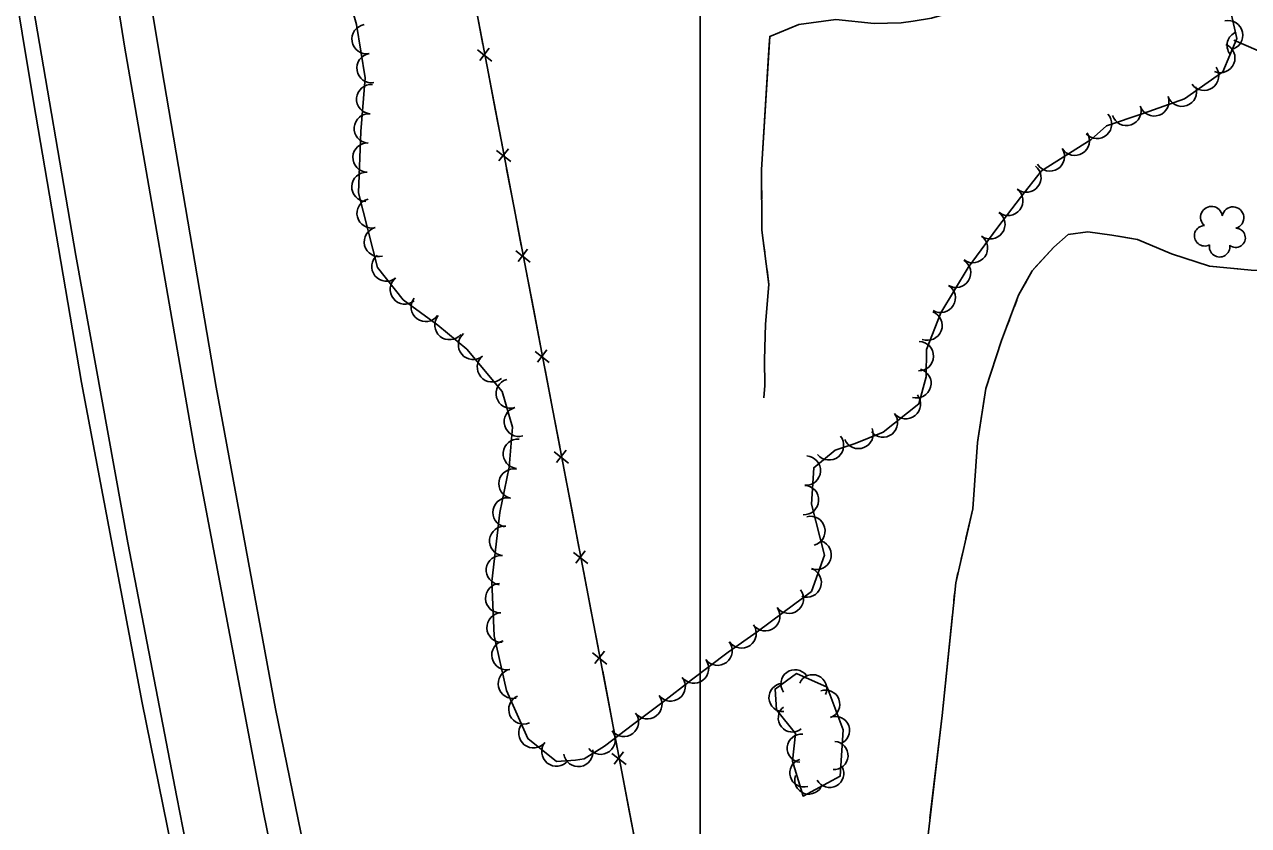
# Model space of a CAD drawing. Extents: x 353423 to 364002, y 127000 to 201942.
# Drawn here: x 361816.2 to 362149.2, y 129775.8 to 129993.8 of the extents above; entities that cross this region are included whole.
import ezdxf

# ---------------------------------------------------------------- set-up
doc = ezdxf.new("R2010")
doc.units = 0
for name, color, linetype in [('E_DTM_SlopeBottom', 7, 'Continuous'), ('E_DTM_SlopeTop', 7, 'Continuous'), ('E_FEN_Generic', 7, 'Continuous'), ('E_LAND_TreeLine', 7, 'Continuous'), ('E_STRUCT_WingWall', 7, 'Continuous')]:
    doc.layers.add(name, color=color, linetype=linetype)

msp = doc.modelspace()

# ---------------------------------------------------------------- linework, layer by layer
at = {"layer": 'E_DTM_SlopeBottom'}
for p, q in [((361939.39, 129986.94), (361943.27, 129983.89)), ((361942.6, 129987.38), (361940.01, 129984.04)), ((361944.61, 129959.58), (361948.49, 129956.54)), ((361947.82, 129960.02), (361945.23, 129956.68)), ((361949.83, 129932.22), (361953.71, 129929.18)), ((361953.04, 129932.66), (361950.46, 129929.32)), ((361955.05, 129904.86), (361958.93, 129901.82)), ((361958.27, 129905.3), (361955.68, 129901.96)), ((361960.28, 129877.5), (361964.16, 129874.46)), ((361963.49, 129877.94), (361960.9, 129874.6)), ((361965.5, 129850.15), (361969.38, 129847.1)), ((361968.71, 129850.59), (361966.12, 129847.25)), ((361970.72, 129822.79), (361974.6, 129819.74)), ((361973.93, 129823.23), (361971.35, 129819.89)), ((361975.95, 129795.43), (361979.82, 129792.39)), ((361979.16, 129795.87), (361976.57, 129792.53))]:
    msp.add_line(p, q, dxfattribs=at)
for points in [[(361878.29, 131213.33), (361899.27, 131100.66), (361913.24, 131015.71), (361906.05, 130937.86), (361898.42, 130874.63), (361891.8, 130814.89), (361881.91, 130738), (361866.46, 130610.19), (361874.59, 130520.63), (361883.58, 130429.17), (361894.43, 130324.49), (361908.79, 130193.64), (361917.83, 130117.01), (361930.34, 130048.28), (361939.3, 129996.68), (362022.57, 129560.44)], [(361939.04, 129998.18), (361939.3, 129996.68), (361940.88, 129988.4)], [(361942.11, 129981.94), (361944.23, 129970.82)], [(361944.23, 129970.82), (361946.1, 129961.04)], [(361947.33, 129954.58), (361949.46, 129943.46)], [(361949.46, 129943.46), (361951.32, 129933.68)], [(361952.56, 129927.22), (361954.68, 129916.1)], [(361954.68, 129916.1), (361956.54, 129906.33)], [(361957.78, 129899.86), (361959.9, 129888.75)], [(361959.9, 129888.75), (361961.77, 129878.97)], [(361963, 129872.51), (361965.12, 129861.39)], [(361965.12, 129861.39), (361966.99, 129851.61)], [(361968.22, 129845.15), (361970.35, 129834.03)], [(361970.35, 129834.03), (361972.21, 129824.25)], [(361973.45, 129817.79), (361975.57, 129806.67)], [(361975.57, 129806.67), (361977.43, 129796.89)], [(361978.67, 129790.43), (361980.79, 129779.31)], [(361980.79, 129779.31), (361982.66, 129769.53)]]:
    msp.add_lwpolyline(points, dxfattribs=at)
msp.add_arc((362147.14, 129988.18), 3.83, 111.2051, 217.4447, dxfattribs=at)
at = {"layer": 'E_DTM_SlopeTop'}
for points in [[(361701.71, 131202.96), (361710.41, 131099.75), (361718.15, 131001.73), (361725.6, 130912.08), (361731.83, 130832.5), (361740.13, 130729.92), (361747.85, 130638.26), (361755.19, 130548.83), (361763.8, 130450.51), (361773.84, 130337.52), (361783.76, 130245.75), (361795.06, 130153.15), (361806.86, 130072.06), (361818.04, 130001.45), (361830.16, 129930.92), (361844.27, 129852.76), (361857.57, 129783.56), (361872.27, 129708.43), (361889.25, 129627.5), (361902.32, 129562.71), (361920.83, 129470.75), (361933.75, 129405.47), (361954.61, 129303.95)], [(361978.48, 129307.03), (361938.07, 129500.9), (361920.01, 129589.3), (361899.44, 129690.14), (361881.21, 129779.34), (361862.54, 129877.8), (361843.33, 129987.94), (361828.53, 130081.63), (361817.52, 130158.71), (361805.56, 130257.48), (361794.34, 130363.06), (361783.52, 130487.48), (361775.19, 130584.98), (361765.97, 130700.85), (361755.64, 130826.83), (361744.53, 130965.28), (361734.5, 131085.4), (361724.97, 131204.46)], [(361734.02, 131204.53), (361744.47, 131075.92), (361754.78, 130951.04), (361764.16, 130835.27), (361772.34, 130730.19), (361780.74, 130632.05), (361787.65, 130543.66), (361795.79, 130445.01), (361804.28, 130345.72), (361813.81, 130262.96), (361823.3, 130185.29), (361830.22, 130129.6), (361839.96, 130063.62), (361853.52, 129981.74), (361868.3, 129895.14), (361884.41, 129807.54), (361900.64, 129728.29), (361918.01, 129641.67), (361937.34, 129550.79), (361957.21, 129452.35), (361974.28, 129367.89), (361986.96, 129308.18)], [(361951.2, 129303.45), (361929, 129410.45), (361914.16, 129483.88), (361898.79, 129558.31), (361886.21, 129623.21), (361869.75, 129702.92), (361848.14, 129809.21), (361831.67, 129896.38), (361818.56, 129972.87), (361806.25, 130046.79), (361793.34, 130133.84), (361782.36, 130224.24), (361771.17, 130322.5), (361765.11, 130384.99), (361759.23, 130455.9), (361752.3, 130532.28), (361745.85, 130612.97), (361740.22, 130683.54), (361733.24, 130768.13), (361726.51, 130848.42), (361720.51, 130924.54), (361714.18, 131002.94), (361706.55, 131096.01), (361698.08, 131202.07)]]:
    msp.add_lwpolyline(points, dxfattribs=at)
at = {"layer": 'E_FEN_Generic'}
for points in [[(361904.14, 130002.07), (361906.44, 129993.81), (361908.87, 129979.36), (361907.67, 129964.72), (361907.04, 129948.03), (361912.17, 129927.66), (361919.18, 129918.93), (361928.58, 129911.95), (361936.47, 129905.43), (361946.11, 129893.96), (361948.89, 129884.24), (361947.97, 129873.35), (361945.43, 129861.02), (361943.3, 129842.21), (361943.94, 129827.44), (361947.3, 129812.56), (361953.11, 129799.45), (361960.91, 129793.2), (361966.05, 129793.6), (361968.41, 129793.96), (361973.93, 129797.37), (361981.96, 129803.45), (361989.94, 129809.46), (361997.65, 129815.43), (362007.62, 129823), (362015.44, 129828.48), (362022.54, 129833.76), (362030.3, 129839.52), (362033.84, 129849.37), (362030.24, 129863.24), (362030.87, 129873.17), (362036.68, 129877.93), (362042.13, 129879.75), (362049.73, 129882.84), (362059.42, 129890.6), (362061.46, 129897.89), (362061.59, 129905.37), (362065.41, 129915.36), (362072.93, 129927.7), (362080.95, 129938.7), (362087.16, 129946.76), (362092.86, 129954.04), (362106.39, 129962.54)], [(362106.39, 129962.54), (362110.54, 129966.29), (362120.5, 129969.64), (362131.75, 129973.56), (362142.15, 129980.91), (362145.94, 129990.02), (362143.39, 130001.69)], [(362025.87, 129800.84), (362025.14, 129793.35), (362027.96, 129783.81), (362038.02, 129789.21), (362038.85, 129801.89), (362034.57, 129813.45), (362026.18, 129817.16), (362020.36, 129812.92), (362020.73, 129807.26), (362025.87, 129800.84)]]:
    msp.add_lwpolyline(points, dxfattribs=at)
for centre, radius, start, end in [((361909.23, 129989.86), 4, 99.549, 279.5337), ((362143.6, 129990.92), 4, 282.3465, 102.3311), ((362141.47, 129984.71), 4, 247.411, 67.3957), ((361910.56, 129981.97), 4, 99.549, 279.5337), ((362137.06, 129979.88), 4, 215.2289, 35.2136), ((361910.49, 129973.5), 4, 85.3221, 265.3068), ((362131.04, 129975.54), 4, 199.2214, 19.2061), ((362123.49, 129972.9), 4, 199.2214, 19.2061), ((362115.94, 129970.32), 4, 198.6339, 18.6186), ((361909.84, 129965.53), 4, 85.3221, 265.3068), ((362107.95, 129966.78), 4, 222.0482, 42.0329), ((362101.88, 129962.19), 4, 212.1495, 32.1342), ((361909.5, 129957.63), 4, 87.8251, 267.8098), ((362095.11, 129957.93), 4, 212.1495, 32.1342), ((361909.19, 129949.63), 4, 87.8251, 267.8098), ((362088.73, 129952.16), 4, 231.9861, 51.9707), ((362083.81, 129945.84), 4, 232.39, 52.3747), ((361910.61, 129942.42), 4, 104.1643, 284.149), ((362139.08, 129941.35), 2.97, 8.3641, 229.598), ((362144.93, 129941.23), 2.97, 286.0149, 168.9882), ((362078.91, 129939.45), 4, 233.8905, 53.8752), ((361912.57, 129934.66), 4, 104.1643, 284.149), ((362137.22, 129936.31), 2.78, 91.335, 299.108), ((362145.69, 129935.76), 2.61, 230.7202, 88.6528), ((362074.19, 129932.98), 4, 233.8905, 53.8752), ((362141.29, 129933.31), 2.78, 168.012, 9.0231), ((361914.62, 129927.95), 4, 128.7906, 308.7753), ((362069.59, 129926.24), 4, 238.6678, 58.6525), ((361919.63, 129921.72), 4, 128.7906, 308.7753), ((362065.42, 129919.41), 4, 238.6678, 58.6525), ((361925.34, 129916.97), 4, 143.3962, 323.3809), ((361931.77, 129912.03), 4, 140.3985, 320.3831), ((362061.83, 129911.87), 4, 249.0693, 69.054), ((361938.18, 129906.64), 4, 130.0889, 310.0735), ((362059.46, 129903.56), 4, 269.0499, 89.0346), ((361943.33, 129900.52), 4, 130.0889, 310.0735), ((361948.45, 129893.39), 4, 105.9266, 285.9113), ((362058.81, 129896.18), 4, 254.3669, 74.3516), ((362055.94, 129890.49), 4, 218.6999, 38.6846), ((361950.65, 129885.7), 4, 105.9266, 285.9113), ((362049.69, 129885.49), 4, 218.6999, 38.6846), ((362043.04, 129882.38), 4, 202.0946, 22.0793), ((361950.38, 129877.01), 4, 85.1844, 265.1691), ((362035.03, 129879.28), 4, 219.3357, 39.3204), ((362028.72, 129872.39), 4, 266.3921, 86.3768), ((361949.18, 129868.86), 4, 78.3612, 258.3459), ((362028.22, 129864.4), 4, 266.3921, 86.3768), ((361947.57, 129861.03), 4, 78.3612, 258.3459), ((361946.66, 129853.27), 4, 83.5545, 263.5391), ((362029.97, 129855.97), 4, 284.5519, 104.5365), ((362031.66, 129849.48), 4, 250.2014, 70.186), ((361945.76, 129845.32), 4, 83.5545, 263.5391), ((362028.95, 129841.95), 4, 250.2014, 70.186), ((361945.59, 129837.68), 4, 92.4728, 272.4575), ((362024.1, 129837.53), 4, 216.5847, 36.5694), ((361945.94, 129829.68), 4, 92.4728, 272.4575), ((362017.67, 129832.75), 4, 216.6756, 36.6603), ((362011.24, 129828.09), 4, 215.0336, 35.0183), ((361947.27, 129822.2), 4, 102.7585, 282.7432), ((362004.68, 129823.39), 4, 217.208, 37.1926), ((361998.3, 129818.55), 4, 217.208, 37.1926), ((361949.03, 129814.4), 4, 102.7585, 282.7432), ((362025.78, 129814.39), 3.83, 36.1379, 216.1226), ((362030.57, 129813.03), 3.83, 336.1022, 156.0869), ((361991.95, 129813.66), 4, 217.7321, 37.7168), ((362022.52, 129810.64), 3.83, 93.7586, 273.7432), ((361951.89, 129807.38), 4, 113.8971, 293.8818), ((361985.61, 129808.82), 4, 217.0427, 37.0274), ((362034.14, 129808.84), 3.83, 290.3313, 110.316), ((362025.05, 129805.07), 3.83, 128.6631, 308.6478), ((361979.23, 129804), 4, 217.1302, 37.1148), ((362036.8, 129801.66), 3.83, 290.3313, 110.316), ((361954.61, 129800.93), 4, 141.3156, 321.3003), ((361972.85, 129799.17), 4, 217.1302, 37.1148), ((362027.49, 129796.83), 3.83, 84.41, 264.3946), ((361960.86, 129795.93), 4, 141.3156, 321.3003), ((362036.39, 129794.88), 3.83, 266.28, 86.2647), ((361966.83, 129795.84), 4, 188.4803, 8.465), ((362028.18, 129790.12), 3.83, 106.4905, 286.4752), ((362035.22, 129789.98), 3.83, 208.2283, 28.2129), ((362029.52, 129788.18), 3.83, 161.5923, 341.577)]:
    msp.add_arc(centre, radius, start, end, dxfattribs=at)
at = {"layer": 'E_LAND_TreeLine'}
msp.add_line((362000, 129000), (362000, 131500), dxfattribs=at)
at = {"layer": 'E_STRUCT_WingWall'}
for points in [[(362110.89, 130000.87), (362107.51, 130001.76), (362100.59, 130003.21), (362091.5, 130003.14), (362083.27, 130001.74), (362077.69, 130000.11), (362068.92, 129997.24), (362062.93, 129995.53), (362057.95, 129994.7), (362054.63, 129994.28), (362047.35, 129994.06), (362036.92, 129995.17), (362026.82, 129993.84), (362018.91, 129990.61), (362016.68, 129954.25), (362016.75, 129937.89), (362018.69, 129923.03), (362017.77, 129912.23), (362017.47, 129902.54), (362017.57, 129895.59), (362017.32, 129892.2)], [(362050.83, 129994.16), (362047.35, 129994.06), (362036.92, 129995.17), (362026.82, 129993.84), (362018.91, 129990.61), (362018.77, 129988.37)], [(362018.77, 129988.37), (362016.68, 129954.25), (362016.68, 129953.48)], [(362145.17, 129989.54), (362154.62, 129985.5), (362163.3, 129985), (362176.41, 129983.15), (362191.39, 129980.88), (362207.07, 129978.38), (362222.11, 129974.97), (362236.8, 129969.85), (362250.56, 129962.22), (362264.47, 129955.7), (362282.29, 129945.44), (362293.6, 129936.33), (362304.99, 129926.94), (362317.49, 129918.14), (362327.75, 129911.45), (362337.9, 129907.54)], [(362145.17, 129989.54), (362154.62, 129985.5), (362163.3, 129985), (362173.08, 129983.62)], [(362016.71, 129948.66), (362016.72, 129946.25)], [(362016.74, 129941.43), (362016.75, 129939.02)], [(362065.8, 129805.73), (362069.49, 129841.9), (362074.14, 129862.04), (362075.46, 129880.08), (362077.69, 129894.79), (362081.97, 129907.78), (362086.62, 129920.12), (362090.31, 129926.82), (362096.19, 129933.22), (362100.11, 129936.68), (362105.47, 129937.38), (362111.97, 129936.48), (362118.97, 129935.32), (362128.24, 129931.4), (362138.58, 129928.05), (362149.86, 129926.96), (362161.89, 129926.37), (362174.48, 129924.97), (362186.98, 129919.9), (362187.73, 129919.12)], [(362090.67, 129927.2), (362096.19, 129933.22), (362100.11, 129936.68), (362105.47, 129937.38), (362111.97, 129936.48), (362114.23, 129936.1)], [(362017.23, 129934.23), (362017.54, 129931.84)], [(362114.23, 129936.1), (362118.97, 129935.32), (362128.24, 129931.4), (362138.58, 129928.05), (362140.51, 129927.86)], [(362018.16, 129927.06), (362018.69, 129923.03), (362017.77, 129912.23), (362017.47, 129902.54), (362017.57, 129895.59), (362017.32, 129892.2)], [(362144.31, 129927.5), (362146.21, 129927.31)], [(362087.8, 129922.26), (362088.72, 129923.93)], [(362085.46, 129917.05), (362086.14, 129918.83)], [(362083.44, 129911.69), (362084.11, 129913.48)], [(362075.65, 129881.3), (362077.69, 129894.79), (362081.97, 129907.78), (362082.09, 129908.12)], [(362072.26, 129853.9), (362074.14, 129862.04), (362075.46, 129880.08), (362075.65, 129881.3)], [(362070.97, 129848.32), (362071.4, 129850.18)], [(362069.68, 129842.75), (362070.11, 129844.6)], [(362068.99, 129837.07), (362069.19, 129838.96)], [(362065.8, 129805.73), (362068.61, 129833.27)], [(362061.52, 129769.48), (362065.8, 129805.73)], [(362062.5, 129777.81), (362065.8, 129805.73)]]:
    msp.add_lwpolyline(points, dxfattribs=at)

doc.saveas('drawing.dxf')
